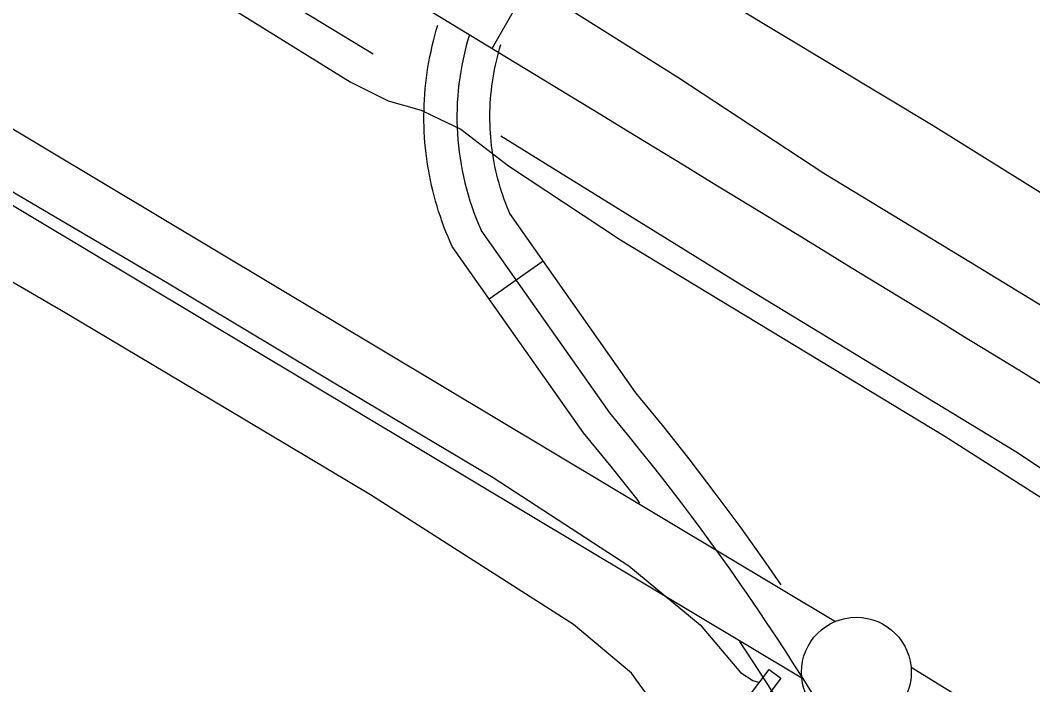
# Model space of a CAD drawing. Extents: x 3355677 to 3393573, y 612928 to 638357.
# Drawn here: x 3374119.1 to 3374579.7, y 622333.2 to 622635.3 of the extents above; entities that cross this region are included whole.
import ezdxf

# ---------------------------------------------------------------- set-up
doc = ezdxf.new("R2010")
doc.units = 0
for name, color, linetype in [('V-FLOD-BASE', 7, 'Continuous'), ('V-LEVE-TOET', 7, 'Continuous'), ('V-RAIL-TRAK', 7, 'Continuous'), ('V-RIVR-EDGE', 7, 'Continuous'), ('V-ROAD-CNTR', 7, 'Continuous'), ('V-SURV-LINE', 7, 'Continuous'), ('V-TOPO-SHOR', 7, 'Continuous'), ('V-UTIL-LINE', 7, 'Continuous')]:
    doc.layers.add(name, color=color, linetype=linetype)

msp = doc.modelspace()

# ---------------------------------------------------------------- linework, layer by layer
at = {"layer": 'V-FLOD-BASE'}
msp.add_lwpolyline([(3373321.07, 623023.46), (3373376.89, 622993.49), (3373450.72, 622947.62), (3373518.16, 622909.08), (3373603.7, 622863.1), (3373665.92, 622826.62), (3373719.29, 622794.25), (3373791.14, 622751.22), (3373864.98, 622706.97), (3373938.84, 622663.11), (3374023.92, 622611.49), (3374104.19, 622563.95), (3374186.08, 622515.99), (3374261.93, 622470.5), (3374334.18, 622427.47), (3374395.96, 622387.36), (3374428.4, 622360.43), (3374446.77, 622338.88), (3374452.38, 622335.19), (3374455.27, 622334.3)], dxfattribs=at)
at = {"layer": 'V-LEVE-TOET'}
for points in [[(3373298.71, 623182.66), (3373400.24, 623120.8), (3373488.17, 623071.17), (3373602.17, 623004.76), (3373684, 622951.55), (3373787.96, 622890.07), (3373881.86, 622831.51), (3373975.8, 622777.79), (3374084.6, 622717.07), (3374190.18, 622656.38), (3374269.23, 622607.24), (3374286.5, 622598.61), (3374301.4, 622594.43), (3374306.49, 622592), (3374319.48, 622585.8), (3374341.12, 622569.05), (3374392.06, 622535.5), (3374539.75, 622446.18), (3374661.32, 622368.8)], [(3374507.29, 622249.14), (3374490.45, 622261.8), (3374478.45, 622272.81), (3374452.35, 622287.17), (3374440.66, 622288.49), (3374425.4, 622296.7), (3374414.62, 622309.31), (3374407.49, 622324.3), (3374397.13, 622338.52), (3374370.69, 622360.56), (3374278.42, 622419.51), (3374212.6, 622458.85), (3374139.54, 622502.29), (3374066.08, 622544.93)]]:
    msp.add_lwpolyline(points, dxfattribs=at)
at = {"layer": 'V-RAIL-TRAK'}
msp.add_lwpolyline([(3376025.1, 621668.48), (3375947.25, 621715.6), (3375835.69, 621784.82), (3375726.13, 621851.59), (3375606.95, 621925.32), (3375509.83, 621985.12), (3375417.54, 622042.46), (3375317.62, 622103.9), (3375196.42, 622178.05), (3375092.88, 622240.74), (3374990.15, 622304.22), (3374894.64, 622362.8), (3374778.29, 622437.31), (3374669.12, 622503.28), (3374534.3, 622587.23), (3374442.39, 622642.55), (3374359.07, 622694.03), (3374335.65, 622708.49)], dxfattribs=at)
at = {"layer": 'V-RIVR-EDGE'}
msp.add_spline([(3374801.34, 621657.65), (3374790.44, 621667.19), (3374785.88, 621673.9), (3374775.32, 621679.91), (3374766.52, 621684.51), (3374761.6, 621688.05), (3374753.51, 621696.88), (3374744.73, 621705.36), (3374734.88, 621712.43), (3374717.99, 621722.34), (3374695.81, 621732.96), (3374681.03, 621738.64), (3374660.62, 621752.08), (3374634.94, 621767.65), (3374613.82, 621777.57), (3374600.1, 621786.76), (3374579.35, 621803.73), (3374560.01, 621818.93), (3374552.62, 621822.12), (3374536.77, 621825.68), (3374516.7, 621832.78), (3374499.45, 621839.52), (3374481.84, 621844.49), (3374469.54, 621854.74), (3374447.38, 621872.06), (3374427.69, 621887.97), (3374413.63, 621904.92), (3374398.87, 621919.75), (3374389.37, 621926.47), (3374378.46, 621930.02), (3374368.61, 621937.09), (3374355.6, 621950.52), (3374346.12, 621961.11), (3374330.98, 621968.9), (3374322.55, 621978.79), (3374313.76, 621986.91), (3374297.58, 621999.29), (3374283.51, 622008.84), (3374275.76, 622010.62), (3374269.07, 622012.4), (3374264.5, 622016.99), (3374257.47, 622024.76), (3374249.74, 622030.77), (3374242.7, 622036.07), (3374230.75, 622045.26), (3374226.53, 622051.97), (3374220.2, 622055.86), (3374211.05, 622062.58), (3374207.88, 622062.58), (3374201.2, 622069.3), (3374181.86, 622083.09), (3374157.23, 622097.6), (3374137.88, 622108.92), (3374109.38, 622126.61), (3374090.73, 622138.28), (3374081.94, 622145.35), (3374075.95, 622145.01), (3374071.73, 622147.84), (3374042.18, 622170.12), (3374028.46, 622180.72), (3374011.93, 622190.98), (3373972.89, 622219.97), (3373953.88, 622229.89), (3373950.02, 622235.53), (3373926.45, 622249.34), (3373910.26, 622258.54), (3373896.89, 622267.73), (3373879.31, 622281.52), (3373873.33, 622287.52), (3373859.96, 622297.07), (3373850.12, 622304.14), (3373837.81, 622314.39), (3373823.73, 622323.24), (3373809.31, 622331.02), (3373801.57, 622336.68), (3373789.96, 622345.87), (3373776.96, 622360.7), (3373767.12, 622372.36), (3373757.27, 622377.31), (3373746.36, 622381.92), (3373737.92, 622391.1), (3373724.56, 622402.41), (3373696.78, 622424.33), (3373686.93, 622431.75), (3373678.49, 622440.58), (3373666.89, 622450.13), (3373649.65, 622462.5), (3373635.94, 622473.81), (3373625.39, 622482.29)], degree=3, dxfattribs=at)
at = {"layer": 'V-ROAD-CNTR'}
msp.add_line((3374332.39, 622508.61), (3374356.92, 622525.89), dxfattribs=at)
for points in [[(3374333.9, 622622.69), (3374413.96, 622762.66)], [(3374314.62, 622534.62), (3374313.67, 622536.85), (3374312.73, 622539.12), (3374311.83, 622541.44), (3374311, 622543.73), (3374310.2, 622546.01), (3374309.41, 622548.39), (3374308.69, 622550.75), (3374308.01, 622553.07), (3374307.35, 622555.46), (3374306.74, 622557.87), (3374306.19, 622560.24), (3374305.68, 622562.6), (3374305.18, 622565.03), (3374304.75, 622567.48), (3374304.35, 622569.89), (3374304.01, 622572.31), (3374303.69, 622574.77), (3374303.43, 622577.22), (3374303.2, 622579.63), (3374303.02, 622582.1), (3374302.88, 622584.57), (3374302.79, 622586.99), (3374302.73, 622589.46), (3374302.73, 622591.92), (3374302.75, 622594.4), (3374302.84, 622596.85), (3374302.95, 622599.26), (3374303.11, 622601.71), (3374303.31, 622604.22), (3374303.57, 622606.66), (3374303.85, 622609.05), (3374304.18, 622611.5), (3374304.55, 622613.92), (3374304.97, 622616.39), (3374305.44, 622618.8), (3374305.93, 622621.15), (3374306.48, 622623.59), (3374307.07, 622625.98), (3374307.68, 622628.31), (3374308.35, 622630.71), (3374309.04, 622632.98)], [(3374342.11, 622546.64), (3374341.34, 622548.45), (3374340.59, 622550.26), (3374339.91, 622552.01), (3374339.24, 622553.85), (3374338.58, 622555.72), (3374337.99, 622557.51), (3374337.43, 622559.34), (3374336.87, 622561.26), (3374336.36, 622563.09), (3374335.9, 622564.95), (3374335.46, 622566.83), (3374335.04, 622568.77), (3374334.66, 622570.64), (3374334.32, 622572.52), (3374334.01, 622574.43), (3374333.73, 622576.37), (3374333.48, 622578.28), (3374333.28, 622580.19), (3374333.1, 622582.15), (3374332.96, 622584.05), (3374332.85, 622585.97), (3374332.78, 622587.93), (3374332.73, 622589.86), (3374332.73, 622591.77), (3374332.75, 622593.71), (3374332.81, 622595.64), (3374332.91, 622597.61), (3374333.03, 622599.53), (3374333.18, 622601.41), (3374333.39, 622603.34), (3374333.62, 622605.29), (3374333.88, 622607.22), (3374334.17, 622609.13), (3374334.49, 622610.99), (3374334.86, 622612.9), (3374335.26, 622614.83), (3374335.67, 622616.67), (3374336.14, 622618.56), (3374336.64, 622620.48), (3374337.15, 622622.3), (3374337.74, 622624.24)], [(3374465.16, 622378.59), (3374458.36, 622388.55), (3374446.99, 622404.58), (3374435.24, 622420.38), (3374423.41, 622435.91), (3374411.26, 622451.29), (3374399.16, 622465.93), (3374341.78, 622547.38), (3374342.11, 622546.64)], [(3374387.23, 622456.81), (3374328.68, 622539.92)], [(3374401, 622415.81), (3374399.7, 622417.52), (3374387.93, 622432.44), (3374375.3, 622447.7), (3374315.58, 622532.47), (3374314.62, 622534.62)], [(3374465.3, 622323.66), (3374455.11, 622339.74), (3374446.35, 622352.86)]]:
    msp.add_lwpolyline(points, dxfattribs=at)
for centre, radius, start, end in [((3336275.72, 559973.1), 73303.06, 57.6764796, 59.1663491), ((3374443.53, 622591.27), 125.8, 162.7358, 204.0902), ((3373537.12, 621745.19), 1108.64, 27.56786, 39.93273)]:
    msp.add_arc(centre, radius, start, end, dxfattribs=at)
at = {"layer": 'V-SURV-LINE'}
for points in [[(3371387, 624218.72), (3374490, 622362.03)], [(3374474.59, 622336.29), (3371371.58, 624192.98)], [(3374524.32, 622341.19), (3376783.41, 620949.43)]]:
    msp.add_lwpolyline(points, dxfattribs=at)
msp.add_circle((3374499.43, 622338.9), 25, dxfattribs=at)
at = {"layer": 'V-TOPO-SHOR'}
for points in [[(3372566.52, 623654.98), (3372634.04, 623610.46), (3372737.77, 623540.77), (3372851.07, 623474.29), (3372940.88, 623421.7), (3373038.09, 623363.66), (3373151.36, 623295.12), (3373273.3, 623223.18), (3373384.94, 623156.31), (3373473.52, 623105.39), (3373637.44, 623004.08), (3373748.67, 622938.45), (3373814.58, 622899.75), (3373891.16, 622849.35), (3374004.04, 622783.3), (3374100.87, 622728.15), (3374178.71, 622680.65), (3374232.68, 622648.67), (3374279.63, 622620.08)], [(3374930.6, 622290.26), (3374869.25, 622329.34), (3374785.66, 622383.12), (3374714.86, 622430.56), (3374629.14, 622477.73), (3374551.29, 622525.24), (3374484.56, 622565.61), (3374418.28, 622609.29), (3374363.92, 622643.34)], [(3374337.69, 622582.69), (3374446.42, 622515.43), (3374572.05, 622439.32), (3374688.55, 622362.05), (3374736.77, 622335.1)]]:
    msp.add_lwpolyline(points, dxfattribs=at)
at = {"layer": 'V-UTIL-LINE'}
msp.add_lwpolyline([(3374213.63, 622015.04), (3374459.73, 622340.19), (3374465.14, 622336.29), (3374310.97, 622130.82), (3374327.85, 622116.6), (3374317.78, 622100.87), (3374304.66, 622111.32), (3374226.07, 622006.52)], dxfattribs=at)

doc.saveas('drawing.dxf')
